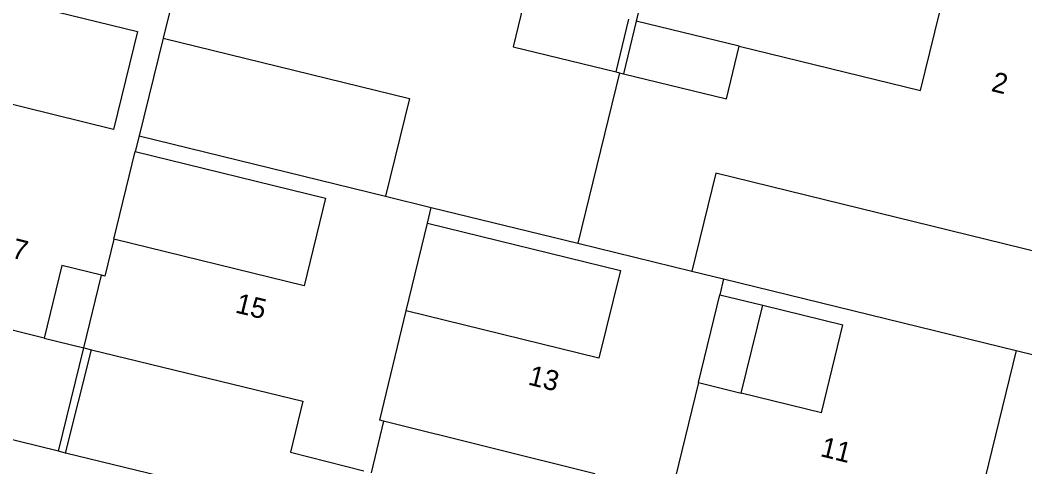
# Model space of a CAD drawing. Extents: x 128999 to 131010, y 395498 to 399007.
# Drawn here: x 129135.6 to 129185.8, y 397732.6 to 397754.9 of the extents above; entities that cross this region are included whole.
import ezdxf

# ---------------------------------------------------------------- set-up
doc = ezdxf.new("R2010")
doc.units = 0
for name, color, linetype in [('gg-afsc-muur', 7, 'Continuous'), ('gg-anno-huisnummerreeks BGT', 7, 'Continuous'), ('gg-bbg-gedigitaliseerde bebouwing', 7, 'Continuous'), ('gg-bbg-hoofdgebouw', 7, 'Continuous'), ('gg-bbg-luifel en loopbrug', 7, 'Continuous'), ('gg-bbg-tussenscheiding', 7, 'Continuous'), ('gg-knt-verharding', 7, 'Continuous')]:
    doc.layers.add(name, color=color, linetype=linetype)

msp = doc.modelspace()

# ---------------------------------------------------------------- linework, layer by layer
at = {"layer": 'gg-afsc-muur'}
for p, q in [((129167.628, 397759.979), (129166.375, 397754.81)), ((129137.561, 397733.371), (129138.821, 397738.529)), ((129137.916, 397733.284), (129139.215, 397738.433)), ((129137.916, 397733.284), (129137.561, 397733.371))]:
    msp.add_line(p, q, dxfattribs=at)
at = {"layer": 'gg-bbg-gedigitaliseerde bebouwing'}
for p, q in [((129142.788, 397753.957), (129141.588, 397749.084)), ((129141.588, 397749.084), (129153.882, 397746.075)), ((129140.321, 397743.935), (129141.397, 397748.308)), ((129154.907, 397740.364), (129155.966, 397744.742)), ((129169.15, 397742.344), (129170.734, 397741.956)), ((129170.734, 397741.956), (129185.339, 397738.386)), ((129169.483, 397736.797), (129170.544, 397741.174)), ((129170.544, 397741.174), (129172.689, 397740.649)), ((129172.689, 397740.649), (129176.693, 397739.669)), ((129175.622, 397735.294), (129176.693, 397739.669)), ((129169.483, 397736.797), (129171.62, 397736.274)), ((129175.622, 397735.294), (129171.62, 397736.274))]:
    msp.add_line(p, q, dxfattribs=at)
for points in [[(129135.505, 397755.751), (129141.504, 397754.283), (129140.31, 397749.407), (129134.305, 397750.877)], [(129142.788, 397753.957), (129155.076, 397750.95), (129153.882, 397746.075)], [(129141.397, 397748.308), (129150.889, 397745.985), (129149.818, 397741.61), (129140.321, 397743.935)], [(129186.539, 397743.26), (129170.344, 397747.222), (129169.15, 397742.344)], [(129155.966, 397744.742), (129165.588, 397742.387), (129164.517, 397738.012), (129154.907, 397740.364)], [(129185.339, 397738.386), (129191.344, 397736.916), (129192.537, 397741.792), (129186.539, 397743.26)]]:
    msp.add_lwpolyline(points, dxfattribs=at)
at = {"layer": 'gg-bbg-hoofdgebouw'}
for p, q in [((129165.379, 397752.272), (129165.553, 397752.229)), ((129165.553, 397752.229), (129165.739, 397752.184)), ((129138.821, 397738.529), (129139.704, 397742.146)), ((129136.85, 397739.014), (129131.905, 397740.222)), ((129138.821, 397738.529), (129139.215, 397738.433)), ((129153.775, 397734.875), (129153.152, 397732.298))]:
    msp.add_line(p, q, dxfattribs=at)
for points in [[(129160.877, 397756.156), (129160.238, 397753.518), (129165.379, 397752.272)], [(129171.515, 397753.554), (129180.566, 397751.341), (129181.735, 397756.164)], [(129165.739, 397752.184), (129170.88, 397750.938), (129171.515, 397753.554)], [(129139.704, 397742.146), (129137.732, 397742.628), (129136.85, 397739.014)], [(129139.215, 397738.433), (129149.748, 397735.86), (129149.131, 397733.335), (129152.792, 397732.391)], [(129167.372, 397728.878), (129163.702, 397729.789), (129164.314, 397732.251), (129153.775, 397734.875)]]:
    msp.add_lwpolyline(points, dxfattribs=at)
at = {"layer": 'gg-bbg-luifel en loopbrug'}
for p, q in [((129165.379, 397752.272), (129166.016, 397754.901)), ((129166.375, 397754.81), (129165.739, 397752.184)), ((129171.515, 397753.554), (129166.375, 397754.81)), ((129171.62, 397736.274), (129172.689, 397740.649)), ((129136.85, 397739.014), (129138.821, 397738.529))]:
    msp.add_line(p, q, dxfattribs=at)
at = {"layer": 'gg-bbg-tussenscheiding'}
for p, q in [((129165.553, 397752.229), (129163.463, 397743.735)), ((129141.588, 397749.084), (129141.397, 397748.308)), ((129153.882, 397746.075), (129156.154, 397745.522)), ((129155.966, 397744.742), (129156.154, 397745.522)), ((129156.154, 397745.522), (129163.463, 397743.735)), ((129163.463, 397743.735), (129169.15, 397742.344)), ((129170.734, 397741.956), (129170.544, 397741.174))]:
    msp.add_line(p, q, dxfattribs=at)
for points in [[(129144.172, 397760.241), (129144.325, 397760.204), (129142.788, 397753.957)], [(129140.321, 397743.935), (129139.871, 397742.105), (129139.704, 397742.146)], [(129153.775, 397734.875), (129153.591, 397734.921), (129154.907, 397740.364)], [(129185.339, 397738.386), (129182.745, 397727.78), (129182.924, 397727.736)], [(129169.483, 397736.797), (129168.162, 397731.349), (129168.345, 397731.304)]]:
    msp.add_lwpolyline(points, dxfattribs=at)
at = {"layer": 'gg-knt-verharding'}
for p, q in [((129137.561, 397733.371), (129130.645, 397735.064)), ((129144.963, 397731.56), (129137.916, 397733.284))]:
    msp.add_line(p, q, dxfattribs=at)

# ---------------------------------------------------------------- texts
at = {"layer": 'gg-anno-huisnummerreeks BGT'}
for s, rotation, p in [('2', 346.2, (129184.044, 397751.331)), ('17', 346.3, (129134.454, 397743.201)), ('15', 346.3, (129146.337, 397740.294)), ('13', 346, (129160.939, 397736.706)), ('11', 346.1, (129175.516, 397733.137))]:
    msp.add_text(s, height=1, rotation=rotation, dxfattribs=at).set_placement(p)

doc.saveas('drawing.dxf')
